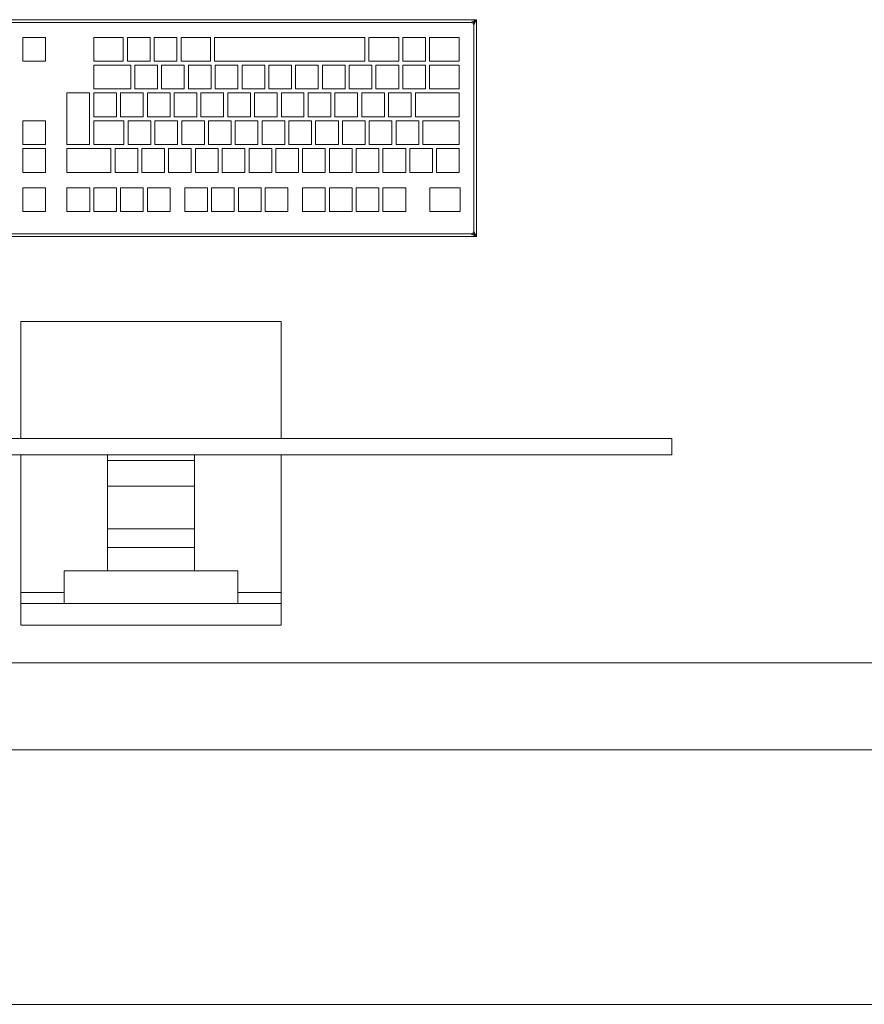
# Model space of a CAD drawing. Header units: millimetres. Extents: x 321 to 585, y -277 to 9.
# Tile 1023 of 1056: x 385.904 to 386.893, y -40.113 to -38.96. Entities that reach past the tile are written whole.
import ezdxf

# ---------------------------------------------------------------- set-up
doc = ezdxf.new("R2010")
doc.units = ezdxf.units.MM
doc.header["$MEASUREMENT"] = 0
for name, color, linetype, lineweight in [('IFC-Elemento construtivo genérico-Contorno', 253, 'Continuous', 5), ('IFC-Laje-Contorno', 134, 'Continuous', 5), ('IFC-Parede-Contorno', 42, 'Continuous', 5)]:
    doc.layers.add(name, color=color, linetype=linetype, lineweight=lineweight)

msp = doc.modelspace()

# ---------------------------------------------------------------- linework, layer by layer
at = {"layer": 'IFC-Elemento construtivo genérico-Contorno', "lineweight": 5}
for p, q in [((385.6769, -38.9604), (386.4389, -38.9604)), ((385.6769, -38.9604), (386.4389, -38.9604)), ((386.4326, -38.9636), (386.4389, -38.9604)), ((386.4326, -38.9636), (386.4352, -38.9623)), ((386.4326, -38.9636), (386.4339, -38.9629)), ((386.4339, -38.9629), (386.4389, -38.9604)), ((386.4348, -38.9645), (386.4365, -38.9629)), ((386.4348, -38.9645), (386.4365, -38.9629)), ((386.4352, -38.9623), (386.4389, -38.9604)), ((386.4357, -38.9668), (386.4389, -38.9604)), ((386.4365, -38.9629), (386.4389, -38.9604)), ((386.4365, -38.9629), (386.4389, -38.9604)), ((386.4389, -39.2144), (386.4389, -38.9604)), ((386.4389, -39.2144), (386.4389, -38.9604)), ((385.6833, -38.9636), (386.4326, -38.9636)), ((385.6833, -38.9636), (386.4326, -38.9636)), ((386.4326, -38.9636), (386.4341, -38.9642)), ((386.4326, -38.9636), (386.4341, -38.9642)), ((386.4326, -38.9636), (386.4334, -38.9639)), ((386.4326, -38.9636), (386.4348, -38.9645)), ((386.4334, -38.9639), (386.4348, -38.9645)), ((386.4334, -38.9639), (386.4341, -38.9642)), ((386.4334, -38.9639), (386.4341, -38.9642)), ((386.4341, -38.9642), (386.4348, -38.9645)), ((386.4341, -38.9642), (386.4348, -38.9645)), ((386.4348, -38.9645), (386.4354, -38.9659)), ((386.4348, -38.9645), (386.4357, -38.9668)), ((386.4348, -38.9645), (386.4357, -38.9668)), ((386.4348, -38.9645), (386.4354, -38.9659)), ((386.4354, -38.9659), (386.4357, -38.9668)), ((386.4354, -38.9659), (386.4357, -38.9668)), ((386.4357, -38.9668), (386.4371, -38.9641)), ((386.4357, -38.9668), (386.4361, -38.9661)), ((386.4357, -39.2081), (386.4357, -38.9668)), ((386.4357, -39.2081), (386.4357, -38.9668)), ((386.4361, -38.9661), (386.4371, -38.9641)), ((385.908, -38.9811), (385.9345, -38.9811)), ((385.908, -39.0088), (385.908, -38.9811)), ((385.908, -38.9811), (385.9345, -38.9811)), ((385.908, -39.0088), (385.908, -38.9811)), ((385.9345, -39.0088), (385.9345, -38.9811)), ((385.9345, -39.0088), (385.9345, -38.9811)), ((385.991, -39.0088), (385.991, -38.9811)), ((385.991, -38.9811), (386.0256, -38.9811)), ((385.991, -39.0088), (385.991, -38.9811)), ((385.991, -38.9811), (386.0256, -38.9811)), ((386.0256, -39.0088), (386.0256, -38.9811)), ((386.0256, -39.0088), (386.0256, -38.9811)), ((386.0304, -39.0088), (386.0304, -38.9811)), ((386.0304, -38.9811), (386.0569, -38.9811)), ((386.0304, -39.0088), (386.0304, -38.9811)), ((386.0304, -38.9811), (386.0569, -38.9811)), ((386.0569, -39.0088), (386.0569, -38.9811)), ((386.0569, -39.0088), (386.0569, -38.9811)), ((386.0618, -39.0088), (386.0618, -38.9811)), ((386.0618, -38.9811), (386.0883, -38.9811)), ((386.0618, -39.0088), (386.0618, -38.9811)), ((386.0618, -38.9811), (386.0883, -38.9811)), ((386.0883, -39.0088), (386.0883, -38.9811)), ((386.0883, -39.0088), (386.0883, -38.9811)), ((386.0931, -39.0088), (386.0931, -38.9811)), ((386.0931, -38.9811), (386.1275, -38.9811)), ((386.0931, -39.0088), (386.0931, -38.9811)), ((386.0931, -38.9811), (386.1275, -38.9811)), ((386.1275, -39.0088), (386.1275, -38.9811)), ((386.1275, -39.0088), (386.1275, -38.9811)), ((386.1323, -39.0088), (386.1323, -38.9811)), ((386.1323, -38.9811), (386.3082, -38.9811)), ((386.1323, -39.0088), (386.1323, -38.9811)), ((386.1323, -38.9811), (386.3082, -38.9811)), ((386.3082, -39.0088), (386.3082, -38.9811)), ((386.3082, -39.0088), (386.3082, -38.9811)), ((386.313, -39.0088), (386.313, -38.9811)), ((386.313, -38.9811), (386.3478, -38.9811)), ((386.313, -39.0088), (386.313, -38.9811)), ((386.313, -38.9811), (386.3478, -38.9811)), ((386.3478, -39.0088), (386.3478, -38.9811)), ((386.3478, -39.0088), (386.3478, -38.9811)), ((386.3526, -39.0088), (386.3526, -38.9811)), ((386.3526, -38.9811), (386.3791, -38.9811)), ((386.3526, -39.0088), (386.3526, -38.9811)), ((386.3526, -38.9811), (386.3791, -38.9811)), ((386.3791, -39.0088), (386.3791, -38.9811)), ((386.3791, -39.0088), (386.3791, -38.9811)), ((386.384, -39.0088), (386.384, -38.9811)), ((386.384, -38.9811), (386.4187, -38.9811)), ((386.384, -39.0088), (386.384, -38.9811)), ((386.384, -38.9811), (386.4187, -38.9811)), ((386.4187, -39.0088), (386.4187, -38.9811)), ((386.4187, -39.0088), (386.4187, -38.9811)), ((385.908, -39.0088), (385.9345, -39.0088)), ((385.908, -39.0088), (385.9345, -39.0088)), ((385.991, -39.0088), (386.0256, -39.0088)), ((385.991, -39.0088), (386.0256, -39.0088)), ((386.0304, -39.0088), (386.0569, -39.0088)), ((386.0304, -39.0088), (386.0569, -39.0088)), ((386.0618, -39.0088), (386.0883, -39.0088)), ((386.0618, -39.0088), (386.0883, -39.0088)), ((386.0931, -39.0088), (386.1275, -39.0088)), ((386.0931, -39.0088), (386.1275, -39.0088)), ((386.1323, -39.0088), (386.3082, -39.0088)), ((386.1323, -39.0088), (386.3082, -39.0088)), ((386.313, -39.0088), (386.3478, -39.0088)), ((386.313, -39.0088), (386.3478, -39.0088)), ((386.3526, -39.0088), (386.3791, -39.0088)), ((386.3526, -39.0088), (386.3791, -39.0088)), ((386.384, -39.0088), (386.4187, -39.0088)), ((386.384, -39.0088), (386.4187, -39.0088)), ((385.991, -39.0414), (385.991, -39.0137)), ((385.991, -39.0137), (386.0342, -39.0137)), ((385.991, -39.0414), (385.991, -39.0137)), ((385.991, -39.0137), (386.0342, -39.0137)), ((386.0342, -39.0414), (386.0342, -39.0137)), ((386.0342, -39.0414), (386.0342, -39.0137)), ((386.0391, -39.0414), (386.0391, -39.0137)), ((386.0391, -39.0137), (386.0656, -39.0137)), ((386.0391, -39.0414), (386.0391, -39.0137)), ((386.0391, -39.0137), (386.0656, -39.0137)), ((386.0656, -39.0414), (386.0656, -39.0137)), ((386.0656, -39.0414), (386.0656, -39.0137)), ((386.0704, -39.0414), (386.0704, -39.0137)), ((386.0704, -39.0137), (386.0969, -39.0137)), ((386.0704, -39.0414), (386.0704, -39.0137)), ((386.0704, -39.0137), (386.0969, -39.0137)), ((386.0969, -39.0414), (386.0969, -39.0137)), ((386.0969, -39.0414), (386.0969, -39.0137)), ((386.1018, -39.0414), (386.1018, -39.0137)), ((386.1018, -39.0137), (386.1283, -39.0137)), ((386.1018, -39.0414), (386.1018, -39.0137)), ((386.1018, -39.0137), (386.1283, -39.0137)), ((386.1283, -39.0414), (386.1283, -39.0137)), ((386.1283, -39.0414), (386.1283, -39.0137)), ((386.1331, -39.0414), (386.1331, -39.0137)), ((386.1331, -39.0137), (386.1596, -39.0137)), ((386.1331, -39.0414), (386.1331, -39.0137)), ((386.1331, -39.0137), (386.1596, -39.0137)), ((386.1596, -39.0414), (386.1596, -39.0137)), ((386.1596, -39.0414), (386.1596, -39.0137)), ((386.1645, -39.0414), (386.1645, -39.0137)), ((386.1645, -39.0137), (386.191, -39.0137)), ((386.1645, -39.0414), (386.1645, -39.0137)), ((386.1645, -39.0137), (386.191, -39.0137)), ((386.191, -39.0414), (386.191, -39.0137)), ((386.191, -39.0414), (386.191, -39.0137)), ((386.1958, -39.0414), (386.1958, -39.0137)), ((386.1958, -39.0137), (386.2224, -39.0137)), ((386.1958, -39.0414), (386.1958, -39.0137)), ((386.1958, -39.0137), (386.2224, -39.0137)), ((386.2224, -39.0414), (386.2224, -39.0137)), ((386.2224, -39.0414), (386.2224, -39.0137)), ((386.2272, -39.0414), (386.2272, -39.0137)), ((386.2272, -39.0137), (386.2537, -39.0137)), ((386.2272, -39.0414), (386.2272, -39.0137)), ((386.2272, -39.0137), (386.2537, -39.0137)), ((386.2537, -39.0414), (386.2537, -39.0137)), ((386.2537, -39.0414), (386.2537, -39.0137)), ((386.2585, -39.0414), (386.2585, -39.0137)), ((386.2585, -39.0137), (386.2851, -39.0137)), ((386.2585, -39.0414), (386.2585, -39.0137)), ((386.2585, -39.0137), (386.2851, -39.0137)), ((386.2851, -39.0414), (386.2851, -39.0137)), ((386.2851, -39.0414), (386.2851, -39.0137)), ((386.2899, -39.0414), (386.2899, -39.0137)), ((386.2899, -39.0137), (386.3164, -39.0137)), ((386.2899, -39.0414), (386.2899, -39.0137)), ((386.2899, -39.0137), (386.3164, -39.0137)), ((386.3164, -39.0414), (386.3164, -39.0137)), ((386.3164, -39.0414), (386.3164, -39.0137)), ((386.3212, -39.0414), (386.3212, -39.0137)), ((386.3212, -39.0137), (386.3478, -39.0137)), ((386.3212, -39.0414), (386.3212, -39.0137)), ((386.3212, -39.0137), (386.3478, -39.0137)), ((386.3478, -39.0414), (386.3478, -39.0137)), ((386.3478, -39.0414), (386.3478, -39.0137)), ((386.3526, -39.0414), (386.3526, -39.0137)), ((386.3526, -39.0137), (386.3791, -39.0137)), ((386.3526, -39.0414), (386.3526, -39.0137)), ((386.3526, -39.0137), (386.3791, -39.0137)), ((386.3791, -39.0414), (386.3791, -39.0137)), ((386.3791, -39.0414), (386.3791, -39.0137)), ((386.384, -39.0414), (386.384, -39.0137)), ((386.384, -39.0137), (386.4187, -39.0137)), ((386.384, -39.0414), (386.384, -39.0137)), ((386.384, -39.0137), (386.4187, -39.0137)), ((386.4187, -39.0414), (386.4187, -39.0137)), ((386.4187, -39.0414), (386.4187, -39.0137)), ((385.991, -39.0414), (386.0342, -39.0414)), ((385.991, -39.0414), (386.0342, -39.0414)), ((386.0391, -39.0414), (386.0656, -39.0414)), ((386.0391, -39.0414), (386.0656, -39.0414)), ((386.0704, -39.0414), (386.0969, -39.0414)), ((386.0704, -39.0414), (386.0969, -39.0414)), ((386.1018, -39.0414), (386.1283, -39.0414)), ((386.1018, -39.0414), (386.1283, -39.0414)), ((386.1331, -39.0414), (386.1596, -39.0414)), ((386.1331, -39.0414), (386.1596, -39.0414)), ((386.1645, -39.0414), (386.191, -39.0414)), ((386.1645, -39.0414), (386.191, -39.0414)), ((386.1958, -39.0414), (386.2224, -39.0414)), ((386.1958, -39.0414), (386.2224, -39.0414)), ((386.2272, -39.0414), (386.2537, -39.0414)), ((386.2272, -39.0414), (386.2537, -39.0414)), ((386.2585, -39.0414), (386.2851, -39.0414)), ((386.2585, -39.0414), (386.2851, -39.0414)), ((386.2899, -39.0414), (386.3164, -39.0414)), ((386.2899, -39.0414), (386.3164, -39.0414)), ((386.3212, -39.0414), (386.3478, -39.0414)), ((386.3212, -39.0414), (386.3478, -39.0414)), ((386.3526, -39.0414), (386.3791, -39.0414)), ((386.3526, -39.0414), (386.3791, -39.0414)), ((386.384, -39.0414), (386.4187, -39.0414)), ((386.384, -39.0414), (386.4187, -39.0414)), ((385.9597, -39.1066), (385.9597, -39.0462)), ((385.9597, -39.0462), (385.9862, -39.0462)), ((385.9597, -39.1066), (385.9597, -39.0462)), ((385.9597, -39.0462), (385.9862, -39.0462)), ((385.9862, -39.1066), (385.9862, -39.0462)), ((385.9862, -39.1066), (385.9862, -39.0462)), ((385.991, -39.074), (385.991, -39.0462)), ((385.991, -39.0462), (386.0176, -39.0462)), ((385.991, -39.074), (385.991, -39.0462)), ((385.991, -39.0462), (386.0176, -39.0462)), ((386.0176, -39.074), (386.0176, -39.0462)), ((386.0176, -39.074), (386.0176, -39.0462)), ((386.0224, -39.074), (386.0224, -39.0462)), ((386.0224, -39.0462), (386.0489, -39.0462)), ((386.0224, -39.074), (386.0224, -39.0462)), ((386.0224, -39.0462), (386.0489, -39.0462)), ((386.0489, -39.074), (386.0489, -39.0462)), ((386.0489, -39.074), (386.0489, -39.0462)), ((386.0537, -39.074), (386.0537, -39.0462)), ((386.0537, -39.0462), (386.0803, -39.0462)), ((386.0537, -39.074), (386.0537, -39.0462)), ((386.0537, -39.0462), (386.0803, -39.0462)), ((386.0803, -39.074), (386.0803, -39.0462)), ((386.0803, -39.074), (386.0803, -39.0462)), ((386.0851, -39.074), (386.0851, -39.0462)), ((386.0851, -39.0462), (386.1116, -39.0462)), ((386.0851, -39.074), (386.0851, -39.0462)), ((386.0851, -39.0462), (386.1116, -39.0462)), ((386.1116, -39.074), (386.1116, -39.0462)), ((386.1116, -39.074), (386.1116, -39.0462)), ((386.1164, -39.074), (386.1164, -39.0462)), ((386.1164, -39.0462), (386.143, -39.0462)), ((386.1164, -39.074), (386.1164, -39.0462)), ((386.1164, -39.0462), (386.143, -39.0462)), ((386.143, -39.074), (386.143, -39.0462)), ((386.143, -39.074), (386.143, -39.0462)), ((386.1478, -39.074), (386.1478, -39.0462)), ((386.1478, -39.0462), (386.1743, -39.0462)), ((386.1478, -39.074), (386.1478, -39.0462)), ((386.1478, -39.0462), (386.1743, -39.0462)), ((386.1743, -39.074), (386.1743, -39.0462)), ((386.1743, -39.074), (386.1743, -39.0462)), ((386.1792, -39.074), (386.1792, -39.0462)), ((386.1792, -39.0462), (386.2057, -39.0462)), ((386.1792, -39.074), (386.1792, -39.0462)), ((386.1792, -39.0462), (386.2057, -39.0462)), ((386.2057, -39.074), (386.2057, -39.0462)), ((386.2057, -39.074), (386.2057, -39.0462)), ((386.2105, -39.074), (386.2105, -39.0462)), ((386.2105, -39.0462), (386.237, -39.0462)), ((386.2105, -39.074), (386.2105, -39.0462)), ((386.2105, -39.0462), (386.237, -39.0462)), ((386.237, -39.074), (386.237, -39.0462)), ((386.237, -39.074), (386.237, -39.0462)), ((386.2419, -39.074), (386.2419, -39.0462)), ((386.2419, -39.0462), (386.2684, -39.0462)), ((386.2419, -39.074), (386.2419, -39.0462)), ((386.2419, -39.0462), (386.2684, -39.0462)), ((386.2684, -39.074), (386.2684, -39.0462)), ((386.2684, -39.074), (386.2684, -39.0462)), ((386.2732, -39.074), (386.2732, -39.0462)), ((386.2732, -39.0462), (386.2997, -39.0462)), ((386.2732, -39.074), (386.2732, -39.0462)), ((386.2732, -39.0462), (386.2997, -39.0462)), ((386.2997, -39.074), (386.2997, -39.0462)), ((386.2997, -39.074), (386.2997, -39.0462)), ((386.3046, -39.074), (386.3046, -39.0462)), ((386.3046, -39.0462), (386.3311, -39.0462)), ((386.3046, -39.074), (386.3046, -39.0462)), ((386.3046, -39.0462), (386.3311, -39.0462)), ((386.3311, -39.074), (386.3311, -39.0462)), ((386.3311, -39.074), (386.3311, -39.0462)), ((386.3359, -39.074), (386.3359, -39.0462)), ((386.3359, -39.0462), (386.3624, -39.0462)), ((386.3359, -39.074), (386.3359, -39.0462)), ((386.3359, -39.0462), (386.3624, -39.0462)), ((386.3624, -39.074), (386.3624, -39.0462)), ((386.3624, -39.074), (386.3624, -39.0462)), ((386.3673, -39.074), (386.3673, -39.0462)), ((386.3673, -39.0462), (386.4187, -39.0462)), ((386.3673, -39.074), (386.3673, -39.0462)), ((386.3673, -39.0462), (386.4187, -39.0462)), ((386.4187, -39.074), (386.4187, -39.0462)), ((386.4187, -39.074), (386.4187, -39.0462)), ((385.991, -39.074), (386.0176, -39.074)), ((385.991, -39.074), (386.0176, -39.074)), ((386.0224, -39.074), (386.0489, -39.074)), ((386.0224, -39.074), (386.0489, -39.074)), ((386.0537, -39.074), (386.0803, -39.074)), ((386.0537, -39.074), (386.0803, -39.074)), ((386.0851, -39.074), (386.1116, -39.074)), ((386.0851, -39.074), (386.1116, -39.074)), ((386.1164, -39.074), (386.143, -39.074)), ((386.1164, -39.074), (386.143, -39.074)), ((386.1478, -39.074), (386.1743, -39.074)), ((386.1478, -39.074), (386.1743, -39.074)), ((386.1792, -39.074), (386.2057, -39.074)), ((386.1792, -39.074), (386.2057, -39.074)), ((386.2105, -39.074), (386.237, -39.074)), ((386.2105, -39.074), (386.237, -39.074)), ((386.2419, -39.074), (386.2684, -39.074)), ((386.2419, -39.074), (386.2684, -39.074)), ((386.2732, -39.074), (386.2997, -39.074)), ((386.2732, -39.074), (386.2997, -39.074)), ((386.3046, -39.074), (386.3311, -39.074)), ((386.3046, -39.074), (386.3311, -39.074)), ((386.3359, -39.074), (386.3624, -39.074)), ((386.3359, -39.074), (386.3624, -39.074)), ((386.3673, -39.074), (386.4187, -39.074)), ((386.3673, -39.074), (386.4187, -39.074)), ((385.908, -39.0788), (385.9345, -39.0788)), ((385.908, -39.1066), (385.908, -39.0788)), ((385.908, -39.0788), (385.9345, -39.0788)), ((385.908, -39.1066), (385.908, -39.0788)), ((385.9345, -39.1066), (385.9345, -39.0788)), ((385.9345, -39.1066), (385.9345, -39.0788)), ((385.991, -39.1066), (385.991, -39.0788)), ((385.991, -39.0788), (386.0263, -39.0788)), ((385.991, -39.1066), (385.991, -39.0788)), ((385.991, -39.0788), (386.0263, -39.0788)), ((386.0263, -39.1066), (386.0263, -39.0788)), ((386.0263, -39.1066), (386.0263, -39.0788)), ((386.0311, -39.1066), (386.0311, -39.0788)), ((386.0311, -39.0788), (386.0577, -39.0788)), ((386.0311, -39.1066), (386.0311, -39.0788)), ((386.0311, -39.0788), (386.0577, -39.0788)), ((386.0577, -39.1066), (386.0577, -39.0788)), ((386.0577, -39.1066), (386.0577, -39.0788)), ((386.0625, -39.1066), (386.0625, -39.0788)), ((386.0625, -39.0788), (386.089, -39.0788)), ((386.0625, -39.1066), (386.0625, -39.0788)), ((386.0625, -39.0788), (386.089, -39.0788)), ((386.089, -39.1066), (386.089, -39.0788)), ((386.089, -39.1066), (386.089, -39.0788)), ((386.0939, -39.1066), (386.0939, -39.0788)), ((386.0939, -39.0788), (386.1204, -39.0788)), ((386.0939, -39.1066), (386.0939, -39.0788)), ((386.0939, -39.0788), (386.1204, -39.0788)), ((386.1204, -39.1066), (386.1204, -39.0788)), ((386.1204, -39.1066), (386.1204, -39.0788)), ((386.1252, -39.1066), (386.1252, -39.0788)), ((386.1252, -39.0788), (386.1517, -39.0788)), ((386.1252, -39.1066), (386.1252, -39.0788)), ((386.1252, -39.0788), (386.1517, -39.0788)), ((386.1517, -39.1066), (386.1517, -39.0788)), ((386.1517, -39.1066), (386.1517, -39.0788)), ((386.1566, -39.1066), (386.1566, -39.0788)), ((386.1566, -39.0788), (386.1831, -39.0788)), ((386.1566, -39.1066), (386.1566, -39.0788)), ((386.1566, -39.0788), (386.1831, -39.0788)), ((386.1831, -39.1066), (386.1831, -39.0788)), ((386.1831, -39.1066), (386.1831, -39.0788)), ((386.1879, -39.1066), (386.1879, -39.0788)), ((386.1879, -39.0788), (386.2144, -39.0788)), ((386.1879, -39.1066), (386.1879, -39.0788)), ((386.1879, -39.0788), (386.2144, -39.0788)), ((386.2144, -39.1066), (386.2144, -39.0788)), ((386.2144, -39.1066), (386.2144, -39.0788)), ((386.2193, -39.1066), (386.2193, -39.0788)), ((386.2193, -39.0788), (386.2458, -39.0788)), ((386.2193, -39.1066), (386.2193, -39.0788)), ((386.2193, -39.0788), (386.2458, -39.0788)), ((386.2458, -39.1066), (386.2458, -39.0788)), ((386.2458, -39.1066), (386.2458, -39.0788)), ((386.2506, -39.1066), (386.2506, -39.0788)), ((386.2506, -39.0788), (386.2772, -39.0788)), ((386.2506, -39.1066), (386.2506, -39.0788)), ((386.2506, -39.0788), (386.2772, -39.0788)), ((386.2772, -39.1066), (386.2772, -39.0788)), ((386.2772, -39.1066), (386.2772, -39.0788)), ((386.282, -39.1066), (386.282, -39.0788)), ((386.282, -39.0788), (386.3085, -39.0788)), ((386.282, -39.1066), (386.282, -39.0788)), ((386.282, -39.0788), (386.3085, -39.0788)), ((386.3085, -39.1066), (386.3085, -39.0788)), ((386.3085, -39.1066), (386.3085, -39.0788)), ((386.3133, -39.1066), (386.3133, -39.0788)), ((386.3133, -39.0788), (386.3399, -39.0788)), ((386.3133, -39.1066), (386.3133, -39.0788)), ((386.3133, -39.0788), (386.3399, -39.0788)), ((386.3399, -39.1066), (386.3399, -39.0788)), ((386.3399, -39.1066), (386.3399, -39.0788)), ((386.3447, -39.1066), (386.3447, -39.0788)), ((386.3447, -39.0788), (386.3712, -39.0788)), ((386.3447, -39.1066), (386.3447, -39.0788)), ((386.3447, -39.0788), (386.3712, -39.0788)), ((386.3712, -39.1066), (386.3712, -39.0788)), ((386.3712, -39.1066), (386.3712, -39.0788)), ((386.376, -39.1066), (386.376, -39.0788)), ((386.376, -39.0788), (386.4187, -39.0788)), ((386.376, -39.1066), (386.376, -39.0788)), ((386.376, -39.0788), (386.4187, -39.0788)), ((386.4187, -39.1066), (386.4187, -39.0788)), ((386.4187, -39.1066), (386.4187, -39.0788)), ((385.908, -39.1066), (385.9345, -39.1066)), ((385.908, -39.1066), (385.9345, -39.1066)), ((385.908, -39.1392), (385.908, -39.1114)), ((385.908, -39.1114), (385.9345, -39.1114)), ((385.908, -39.1392), (385.908, -39.1114)), ((385.908, -39.1114), (385.9345, -39.1114)), ((385.9345, -39.1392), (385.9345, -39.1114)), ((385.9345, -39.1392), (385.9345, -39.1114)), ((385.9597, -39.1066), (385.9862, -39.1066)), ((385.9597, -39.1066), (385.9862, -39.1066)), ((385.9597, -39.1392), (385.9597, -39.1114)), ((385.9597, -39.1114), (386.0111, -39.1114)), ((385.9597, -39.1392), (385.9597, -39.1114)), ((385.9597, -39.1114), (386.0111, -39.1114)), ((385.991, -39.1066), (386.0263, -39.1066)), ((385.991, -39.1066), (386.0263, -39.1066)), ((386.0111, -39.1392), (386.0111, -39.1114)), ((386.0111, -39.1392), (386.0111, -39.1114)), ((386.0159, -39.1392), (386.0159, -39.1114)), ((386.0159, -39.1114), (386.0424, -39.1114)), ((386.0159, -39.1392), (386.0159, -39.1114)), ((386.0159, -39.1114), (386.0424, -39.1114)), ((386.0311, -39.1066), (386.0577, -39.1066)), ((386.0311, -39.1066), (386.0577, -39.1066)), ((386.0424, -39.1392), (386.0424, -39.1114)), ((386.0424, -39.1392), (386.0424, -39.1114)), ((386.0473, -39.1392), (386.0473, -39.1114)), ((386.0473, -39.1114), (386.0738, -39.1114)), ((386.0473, -39.1392), (386.0473, -39.1114)), ((386.0473, -39.1114), (386.0738, -39.1114)), ((386.0625, -39.1066), (386.089, -39.1066)), ((386.0625, -39.1066), (386.089, -39.1066)), ((386.0738, -39.1392), (386.0738, -39.1114)), ((386.0738, -39.1392), (386.0738, -39.1114)), ((386.0786, -39.1392), (386.0786, -39.1114)), ((386.0786, -39.1114), (386.1051, -39.1114)), ((386.0786, -39.1392), (386.0786, -39.1114)), ((386.0786, -39.1114), (386.1051, -39.1114)), ((386.0939, -39.1066), (386.1204, -39.1066)), ((386.0939, -39.1066), (386.1204, -39.1066)), ((386.1051, -39.1392), (386.1051, -39.1114)), ((386.1051, -39.1392), (386.1051, -39.1114)), ((386.11, -39.1392), (386.11, -39.1114)), ((386.11, -39.1114), (386.1365, -39.1114)), ((386.11, -39.1392), (386.11, -39.1114)), ((386.11, -39.1114), (386.1365, -39.1114)), ((386.1252, -39.1066), (386.1517, -39.1066)), ((386.1252, -39.1066), (386.1517, -39.1066)), ((386.1365, -39.1392), (386.1365, -39.1114)), ((386.1365, -39.1392), (386.1365, -39.1114)), ((386.1413, -39.1392), (386.1413, -39.1114)), ((386.1413, -39.1114), (386.1678, -39.1114)), ((386.1413, -39.1392), (386.1413, -39.1114)), ((386.1413, -39.1114), (386.1678, -39.1114)), ((386.1566, -39.1066), (386.1831, -39.1066)), ((386.1566, -39.1066), (386.1831, -39.1066)), ((386.1678, -39.1392), (386.1678, -39.1114)), ((386.1678, -39.1392), (386.1678, -39.1114)), ((386.1727, -39.1392), (386.1727, -39.1114)), ((386.1727, -39.1114), (386.1992, -39.1114)), ((386.1727, -39.1392), (386.1727, -39.1114)), ((386.1727, -39.1114), (386.1992, -39.1114)), ((386.1879, -39.1066), (386.2144, -39.1066)), ((386.1879, -39.1066), (386.2144, -39.1066)), ((386.1992, -39.1392), (386.1992, -39.1114)), ((386.1992, -39.1392), (386.1992, -39.1114)), ((386.204, -39.1392), (386.204, -39.1114)), ((386.204, -39.1114), (386.2306, -39.1114)), ((386.204, -39.1392), (386.204, -39.1114)), ((386.204, -39.1114), (386.2306, -39.1114)), ((386.2193, -39.1066), (386.2458, -39.1066)), ((386.2193, -39.1066), (386.2458, -39.1066)), ((386.2306, -39.1392), (386.2306, -39.1114)), ((386.2306, -39.1392), (386.2306, -39.1114)), ((386.2354, -39.1392), (386.2354, -39.1114)), ((386.2354, -39.1114), (386.2619, -39.1114)), ((386.2354, -39.1392), (386.2354, -39.1114)), ((386.2354, -39.1114), (386.2619, -39.1114)), ((386.2506, -39.1066), (386.2772, -39.1066)), ((386.2506, -39.1066), (386.2772, -39.1066)), ((386.2619, -39.1392), (386.2619, -39.1114)), ((386.2619, -39.1392), (386.2619, -39.1114)), ((386.2667, -39.1392), (386.2667, -39.1114)), ((386.2667, -39.1114), (386.2933, -39.1114)), ((386.2667, -39.1392), (386.2667, -39.1114)), ((386.2667, -39.1114), (386.2933, -39.1114)), ((386.282, -39.1066), (386.3085, -39.1066)), ((386.282, -39.1066), (386.3085, -39.1066)), ((386.2933, -39.1392), (386.2933, -39.1114)), ((386.2933, -39.1392), (386.2933, -39.1114)), ((386.2981, -39.1392), (386.2981, -39.1114)), ((386.2981, -39.1114), (386.3246, -39.1114)), ((386.2981, -39.1392), (386.2981, -39.1114)), ((386.2981, -39.1114), (386.3246, -39.1114)), ((386.3133, -39.1066), (386.3399, -39.1066)), ((386.3133, -39.1066), (386.3399, -39.1066)), ((386.3246, -39.1392), (386.3246, -39.1114)), ((386.3246, -39.1392), (386.3246, -39.1114)), ((386.3294, -39.1392), (386.3294, -39.1114)), ((386.3294, -39.1114), (386.356, -39.1114)), ((386.3294, -39.1392), (386.3294, -39.1114)), ((386.3294, -39.1114), (386.356, -39.1114)), ((386.3447, -39.1066), (386.3712, -39.1066)), ((386.3447, -39.1066), (386.3712, -39.1066)), ((386.356, -39.1392), (386.356, -39.1114)), ((386.356, -39.1392), (386.356, -39.1114)), ((386.3608, -39.1392), (386.3608, -39.1114)), ((386.3608, -39.1114), (386.3873, -39.1114)), ((386.3608, -39.1392), (386.3608, -39.1114)), ((386.3608, -39.1114), (386.3873, -39.1114)), ((386.376, -39.1066), (386.4187, -39.1066)), ((386.376, -39.1066), (386.4187, -39.1066)), ((386.3873, -39.1392), (386.3873, -39.1114)), ((386.3873, -39.1392), (386.3873, -39.1114)), ((386.3922, -39.1392), (386.3922, -39.1114)), ((386.3922, -39.1114), (386.4187, -39.1114)), ((386.3922, -39.1392), (386.3922, -39.1114)), ((386.3922, -39.1114), (386.4187, -39.1114)), ((386.4187, -39.1392), (386.4187, -39.1114)), ((386.4187, -39.1392), (386.4187, -39.1114)), ((385.908, -39.1392), (385.9345, -39.1392)), ((385.908, -39.1392), (385.9345, -39.1392)), ((385.9597, -39.1392), (386.0111, -39.1392)), ((385.9597, -39.1392), (386.0111, -39.1392)), ((386.0159, -39.1392), (386.0424, -39.1392)), ((386.0159, -39.1392), (386.0424, -39.1392)), ((386.0473, -39.1392), (386.0738, -39.1392)), ((386.0473, -39.1392), (386.0738, -39.1392)), ((386.0786, -39.1392), (386.1051, -39.1392)), ((386.0786, -39.1392), (386.1051, -39.1392)), ((386.11, -39.1392), (386.1365, -39.1392)), ((386.11, -39.1392), (386.1365, -39.1392)), ((386.1413, -39.1392), (386.1678, -39.1392)), ((386.1413, -39.1392), (386.1678, -39.1392)), ((386.1727, -39.1392), (386.1992, -39.1392)), ((386.1727, -39.1392), (386.1992, -39.1392)), ((386.204, -39.1392), (386.2306, -39.1392)), ((386.204, -39.1392), (386.2306, -39.1392)), ((386.2354, -39.1392), (386.2619, -39.1392)), ((386.2354, -39.1392), (386.2619, -39.1392)), ((386.2667, -39.1392), (386.2933, -39.1392)), ((386.2667, -39.1392), (386.2933, -39.1392)), ((386.2981, -39.1392), (386.3246, -39.1392)), ((386.2981, -39.1392), (386.3246, -39.1392)), ((386.3294, -39.1392), (386.356, -39.1392)), ((386.3294, -39.1392), (386.356, -39.1392)), ((386.3608, -39.1392), (386.3873, -39.1392)), ((386.3608, -39.1392), (386.3873, -39.1392)), ((386.3922, -39.1392), (386.4187, -39.1392)), ((386.3922, -39.1392), (386.4187, -39.1392)), ((385.908, -39.1851), (385.908, -39.1574)), ((385.908, -39.1574), (385.9345, -39.1574)), ((385.908, -39.1851), (385.908, -39.1574)), ((385.908, -39.1574), (385.9345, -39.1574)), ((385.9345, -39.1851), (385.9345, -39.1574)), ((385.9345, -39.1851), (385.9345, -39.1574)), ((385.9597, -39.1851), (385.9597, -39.1574)), ((385.9597, -39.1574), (385.9863, -39.1574)), ((385.9597, -39.1851), (385.9597, -39.1574)), ((385.9597, -39.1574), (385.9863, -39.1574)), ((385.9863, -39.1851), (385.9863, -39.1574)), ((385.9863, -39.1851), (385.9863, -39.1574)), ((385.9911, -39.1851), (385.9911, -39.1574)), ((385.9911, -39.1574), (386.0176, -39.1574)), ((385.9911, -39.1851), (385.9911, -39.1574)), ((385.9911, -39.1574), (386.0176, -39.1574)), ((386.0176, -39.1851), (386.0176, -39.1574)), ((386.0176, -39.1851), (386.0176, -39.1574)), ((386.0224, -39.1851), (386.0224, -39.1574)), ((386.0224, -39.1574), (386.049, -39.1574)), ((386.0224, -39.1851), (386.0224, -39.1574)), ((386.0224, -39.1574), (386.049, -39.1574)), ((386.049, -39.1851), (386.049, -39.1574)), ((386.049, -39.1851), (386.049, -39.1574)), ((386.0538, -39.1851), (386.0538, -39.1574)), ((386.0538, -39.1574), (386.0803, -39.1574)), ((386.0538, -39.1851), (386.0538, -39.1574)), ((386.0538, -39.1574), (386.0803, -39.1574)), ((386.0803, -39.1851), (386.0803, -39.1574)), ((386.0803, -39.1851), (386.0803, -39.1574)), ((386.0976, -39.1851), (386.0976, -39.1574)), ((386.0976, -39.1574), (386.1241, -39.1574)), ((386.0976, -39.1851), (386.0976, -39.1574)), ((386.0976, -39.1574), (386.1241, -39.1574)), ((386.1241, -39.1851), (386.1241, -39.1574)), ((386.1241, -39.1851), (386.1241, -39.1574)), ((386.1289, -39.1851), (386.1289, -39.1574)), ((386.1289, -39.1574), (386.1554, -39.1574)), ((386.1289, -39.1851), (386.1289, -39.1574)), ((386.1289, -39.1574), (386.1554, -39.1574)), ((386.1554, -39.1851), (386.1554, -39.1574)), ((386.1554, -39.1851), (386.1554, -39.1574)), ((386.1603, -39.1851), (386.1603, -39.1574)), ((386.1603, -39.1574), (386.1868, -39.1574)), ((386.1603, -39.1851), (386.1603, -39.1574)), ((386.1603, -39.1574), (386.1868, -39.1574)), ((386.1868, -39.1851), (386.1868, -39.1574)), ((386.1868, -39.1851), (386.1868, -39.1574)), ((386.1916, -39.1851), (386.1916, -39.1574)), ((386.1916, -39.1574), (386.2181, -39.1574)), ((386.1916, -39.1851), (386.1916, -39.1574)), ((386.1916, -39.1574), (386.2181, -39.1574)), ((386.2181, -39.1851), (386.2181, -39.1574)), ((386.2181, -39.1851), (386.2181, -39.1574)), ((386.2354, -39.1851), (386.2354, -39.1574)), ((386.2354, -39.1574), (386.2619, -39.1574)), ((386.2354, -39.1851), (386.2354, -39.1574)), ((386.2354, -39.1574), (386.2619, -39.1574)), ((386.2619, -39.1851), (386.2619, -39.1574)), ((386.2619, -39.1851), (386.2619, -39.1574)), ((386.2667, -39.1851), (386.2667, -39.1574)), ((386.2667, -39.1574), (386.2933, -39.1574)), ((386.2667, -39.1851), (386.2667, -39.1574)), ((386.2667, -39.1574), (386.2933, -39.1574)), ((386.2933, -39.1851), (386.2933, -39.1574)), ((386.2933, -39.1851), (386.2933, -39.1574)), ((386.2981, -39.1851), (386.2981, -39.1574)), ((386.2981, -39.1574), (386.3246, -39.1574)), ((386.2981, -39.1851), (386.2981, -39.1574)), ((386.2981, -39.1574), (386.3246, -39.1574)), ((386.3246, -39.1851), (386.3246, -39.1574)), ((386.3246, -39.1851), (386.3246, -39.1574)), ((386.3294, -39.1851), (386.3294, -39.1574)), ((386.3294, -39.1574), (386.356, -39.1574)), ((386.3294, -39.1851), (386.3294, -39.1574)), ((386.3294, -39.1574), (386.356, -39.1574)), ((386.356, -39.1851), (386.356, -39.1574)), ((386.356, -39.1851), (386.356, -39.1574)), ((386.3843, -39.1851), (386.3843, -39.1574)), ((386.3843, -39.1574), (386.4196, -39.1574)), ((386.3843, -39.1851), (386.3843, -39.1574)), ((386.3843, -39.1574), (386.4196, -39.1574)), ((386.4196, -39.1851), (386.4196, -39.1574)), ((386.4196, -39.1851), (386.4196, -39.1574)), ((385.908, -39.1851), (385.9345, -39.1851)), ((385.908, -39.1851), (385.9345, -39.1851)), ((385.9597, -39.1851), (385.9863, -39.1851)), ((385.9597, -39.1851), (385.9863, -39.1851)), ((385.9911, -39.1851), (386.0176, -39.1851)), ((385.9911, -39.1851), (386.0176, -39.1851)), ((386.0224, -39.1851), (386.049, -39.1851)), ((386.0224, -39.1851), (386.049, -39.1851)), ((386.0538, -39.1851), (386.0803, -39.1851)), ((386.0538, -39.1851), (386.0803, -39.1851)), ((386.0976, -39.1851), (386.1241, -39.1851)), ((386.0976, -39.1851), (386.1241, -39.1851)), ((386.1289, -39.1851), (386.1554, -39.1851)), ((386.1289, -39.1851), (386.1554, -39.1851)), ((386.1603, -39.1851), (386.1868, -39.1851)), ((386.1603, -39.1851), (386.1868, -39.1851)), ((386.1916, -39.1851), (386.2181, -39.1851)), ((386.1916, -39.1851), (386.2181, -39.1851)), ((386.2354, -39.1851), (386.2619, -39.1851)), ((386.2354, -39.1851), (386.2619, -39.1851)), ((386.2667, -39.1851), (386.2933, -39.1851)), ((386.2667, -39.1851), (386.2933, -39.1851)), ((386.2981, -39.1851), (386.3246, -39.1851)), ((386.2981, -39.1851), (386.3246, -39.1851)), ((386.3294, -39.1851), (386.356, -39.1851)), ((386.3294, -39.1851), (386.356, -39.1851)), ((386.3843, -39.1851), (386.4196, -39.1851)), ((386.3843, -39.1851), (386.4196, -39.1851)), ((385.6769, -39.2144), (386.4389, -39.2144)), ((385.6769, -39.2144), (386.4389, -39.2144)), ((385.6833, -39.2112), (386.4326, -39.2112)), ((385.6833, -39.2112), (386.4326, -39.2112)), ((386.4326, -39.2112), (386.4348, -39.2103)), ((386.4326, -39.2112), (386.4348, -39.2103)), ((386.4326, -39.2112), (386.433, -39.2111)), ((386.4326, -39.2112), (386.4389, -39.2144)), ((386.4326, -39.2112), (386.4339, -39.2119)), ((386.4326, -39.2112), (386.4332, -39.2116)), ((386.4326, -39.2112), (386.4352, -39.2125)), ((386.433, -39.2111), (386.4348, -39.2103)), ((386.4332, -39.2116), (386.4352, -39.2125)), ((386.4332, -39.2116), (386.4339, -39.2119)), ((386.4332, -39.2116), (386.4339, -39.2119)), ((386.4339, -39.2119), (386.4352, -39.2125)), ((386.4348, -39.2103), (386.4357, -39.2081)), ((386.4348, -39.2103), (386.4351, -39.2096)), ((386.4348, -39.2103), (386.4351, -39.2096)), ((386.4348, -39.2103), (386.4365, -39.2119)), ((386.4348, -39.2103), (386.4365, -39.2119)), ((386.4351, -39.2096), (386.4357, -39.2081)), ((386.4351, -39.2096), (386.4357, -39.2081)), ((386.4351, -39.2096), (386.4354, -39.2089)), ((386.4351, -39.2096), (386.4354, -39.2089)), ((386.4352, -39.2125), (386.4389, -39.2144)), ((386.4354, -39.2089), (386.4357, -39.2081)), ((386.4354, -39.2089), (386.4357, -39.2081)), ((386.4357, -39.2081), (386.4364, -39.2094)), ((386.4357, -39.2081), (386.4371, -39.2107)), ((386.4357, -39.2081), (386.4364, -39.2094)), ((386.4357, -39.2081), (386.4389, -39.2144)), ((386.4364, -39.2094), (386.4371, -39.2107)), ((386.4364, -39.2094), (386.4389, -39.2144)), ((386.4365, -39.2119), (386.4389, -39.2144)), ((386.4365, -39.2119), (386.4389, -39.2144)), ((385.9055, -39.4509), (385.9055, -39.3136)), ((385.9055, -39.3136), (386.2103, -39.3136)), ((385.9055, -39.4509), (385.9055, -39.3136)), ((385.9055, -39.3136), (386.2103, -39.3136)), ((386.2103, -39.4509), (386.2103, -39.3136)), ((386.2103, -39.4509), (386.2103, -39.3136)), ((385.461, -39.4509), (386.6548, -39.4509)), ((385.461, -39.4509), (386.6548, -39.4509)), ((386.6548, -39.4509), (386.6581, -39.4509)), ((386.6548, -39.4509), (386.6581, -39.4509)), ((386.6581, -39.4509), (386.6612, -39.4509)), ((386.6581, -39.4509), (386.6612, -39.4509)), ((386.6612, -39.4509), (386.6638, -39.4509)), ((386.6612, -39.4509), (386.6638, -39.4509)), ((386.6638, -39.4509), (386.6658, -39.4509)), ((386.6638, -39.4509), (386.6658, -39.4509)), ((386.6658, -39.4509), (386.6671, -39.4509)), ((386.6658, -39.4509), (386.6671, -39.4509)), ((386.6671, -39.4509), (386.6675, -39.4509)), ((386.6671, -39.4509), (386.6675, -39.4509)), ((386.6675, -39.47), (386.6675, -39.4509)), ((386.6675, -39.47), (386.6675, -39.4509)), ((385.461, -39.47), (386.6548, -39.47)), ((385.461, -39.47), (386.6548, -39.47)), ((385.9055, -39.6311), (385.9055, -39.47)), ((385.9055, -39.6311), (385.9055, -39.47)), ((386.0071, -39.4763), (386.0071, -39.47)), ((386.0071, -39.4763), (386.0071, -39.47)), ((386.1087, -39.4763), (386.1087, -39.47)), ((386.1087, -39.4763), (386.1087, -39.47)), ((386.2103, -39.6311), (386.2103, -39.47)), ((386.2103, -39.6311), (386.2103, -39.47)), ((386.6548, -39.47), (386.6581, -39.47)), ((386.6548, -39.47), (386.6581, -39.47)), ((386.6581, -39.47), (386.6612, -39.47)), ((386.6581, -39.47), (386.6612, -39.47)), ((386.6612, -39.47), (386.6638, -39.47)), ((386.6612, -39.47), (386.6638, -39.47)), ((386.6638, -39.47), (386.6658, -39.47)), ((386.6638, -39.47), (386.6658, -39.47)), ((386.6658, -39.47), (386.6671, -39.47)), ((386.6658, -39.47), (386.6671, -39.47)), ((386.6671, -39.47), (386.6675, -39.47)), ((386.6671, -39.47), (386.6675, -39.47)), ((386.0071, -39.4763), (386.1087, -39.4763)), ((386.0071, -39.5066), (386.0071, -39.4763)), ((386.0071, -39.4763), (386.1087, -39.4763)), ((386.0071, -39.5066), (386.0071, -39.4763)), ((386.1087, -39.5066), (386.1087, -39.4763)), ((386.1087, -39.5066), (386.1087, -39.4763)), ((386.0071, -39.5566), (386.0071, -39.5066)), ((386.0071, -39.5066), (386.1087, -39.5066)), ((386.0071, -39.5566), (386.0071, -39.5066)), ((386.0071, -39.5066), (386.1087, -39.5066)), ((386.1087, -39.5566), (386.1087, -39.5066)), ((386.1087, -39.5566), (386.1087, -39.5066)), ((386.0071, -39.5784), (386.0071, -39.5566)), ((386.0071, -39.5566), (386.1087, -39.5566)), ((386.0071, -39.5784), (386.0071, -39.5566)), ((386.0071, -39.5566), (386.1087, -39.5566)), ((386.1087, -39.5784), (386.1087, -39.5566)), ((386.1087, -39.5784), (386.1087, -39.5566)), ((386.0071, -39.5784), (386.1087, -39.5784)), ((386.0071, -39.5853), (386.0071, -39.5784)), ((386.0071, -39.5784), (386.1087, -39.5784)), ((386.0071, -39.5853), (386.0071, -39.5784)), ((386.0071, -39.5944), (386.0071, -39.5853)), ((386.0071, -39.5944), (386.0071, -39.5853)), ((386.1087, -39.5853), (386.1087, -39.5767)), ((386.1087, -39.5853), (386.1087, -39.5767)), ((386.1087, -39.5944), (386.1087, -39.5853)), ((386.1087, -39.5944), (386.1087, -39.5853)), ((386.0071, -39.6057), (386.0071, -39.5944)), ((386.0071, -39.6057), (386.0071, -39.5944)), ((386.1087, -39.6057), (386.1087, -39.5944)), ((386.1087, -39.6057), (386.1087, -39.5944)), ((385.9563, -39.6438), (385.9563, -39.6057)), ((385.9563, -39.6057), (386.1595, -39.6057)), ((385.9563, -39.6438), (385.9563, -39.6057)), ((385.9563, -39.6057), (386.1595, -39.6057)), ((386.1595, -39.6438), (386.1595, -39.6057)), ((386.1595, -39.6438), (386.1595, -39.6057)), ((385.9055, -39.6344), (385.9055, -39.6311)), ((385.9055, -39.6344), (385.9055, -39.6311)), ((385.9055, -39.6311), (385.9563, -39.6311)), ((386.1595, -39.6311), (386.2103, -39.6311)), ((386.2103, -39.6344), (386.2103, -39.6311)), ((386.2103, -39.6344), (386.2103, -39.6311)), ((385.9055, -39.6375), (385.9055, -39.6344)), ((385.9055, -39.6375), (385.9055, -39.6344)), ((385.9055, -39.6401), (385.9055, -39.6375)), ((385.9055, -39.6401), (385.9055, -39.6375)), ((385.9055, -39.6421), (385.9055, -39.6401)), ((385.9055, -39.6421), (385.9055, -39.6401)), ((385.9055, -39.6434), (385.9055, -39.6421)), ((385.9055, -39.6434), (385.9055, -39.6421)), ((385.9055, -39.6438), (385.9055, -39.6434)), ((385.9055, -39.6438), (385.9055, -39.6434)), ((386.2103, -39.6375), (386.2103, -39.6344)), ((386.2103, -39.6375), (386.2103, -39.6344)), ((386.2103, -39.6401), (386.2103, -39.6375)), ((386.2103, -39.6401), (386.2103, -39.6375)), ((386.2103, -39.6421), (386.2103, -39.6401)), ((386.2103, -39.6421), (386.2103, -39.6401)), ((386.2103, -39.6434), (386.2103, -39.6421)), ((386.2103, -39.6434), (386.2103, -39.6421)), ((386.2103, -39.6438), (386.2103, -39.6434)), ((386.2103, -39.6438), (386.2103, -39.6434)), ((385.9055, -39.6692), (385.9055, -39.6438)), ((385.9055, -39.6438), (386.2103, -39.6438)), ((385.9055, -39.6692), (385.9055, -39.6438)), ((385.9055, -39.6438), (386.2103, -39.6438)), ((386.2103, -39.6692), (386.2103, -39.6438)), ((386.2103, -39.6692), (386.2103, -39.6438)), ((385.9055, -39.6692), (386.2103, -39.6692)), ((385.9055, -39.6692), (386.2103, -39.6692))]:
    msp.add_line(p, q, dxfattribs=at)
at = {"layer": 'IFC-Laje-Contorno', "color": 7, "lineweight": 5}
msp.add_line((378.8256, -39.8154), (386.923, -39.8154), dxfattribs=at)
at = {"layer": 'IFC-Parede-Contorno', "color": 7, "lineweight": 5}
for p, q in [((381.9118, -39.7132), (391.9509, -39.7132)), ((382.4868, -40.1132), (391.9509, -40.1132))]:
    msp.add_line(p, q, dxfattribs=at)

doc.saveas('drawing.dxf')
